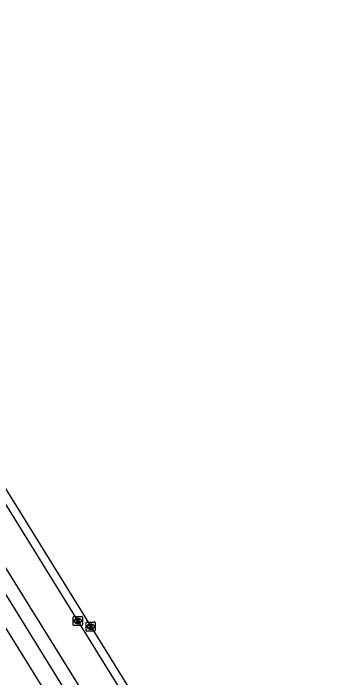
# Model space of a CAD drawing. Extents: x 159888 to 160757, y 384031 to 384746.
# Drawn here: x 160691.6 to 160725.7, y 384208.5 to 384281.4 of the extents above; entities that cross this region are included whole.
import ezdxf

# ---------------------------------------------------------------- set-up
doc = ezdxf.new("R2010")
doc.units = 0
for name, color, linetype in [('IMGEO_Kolk', 7, 'Continuous'), ('IMGEO_Rijbaan_lokaal_gesloten', 7, 'Continuous'), ('IMGEO_Voetpad_open', 7, 'Continuous')]:
    doc.layers.add(name, color=color, linetype=linetype)

msp = doc.modelspace()

# ---------------------------------------------------------------- linework, layer by layer
at = {"layer": 'IMGEO_Kolk'}
for p, q in [((160698.226, 384214.317), (160698.226, 384215.169)), ((160698.301, 384215.243), (160699.153, 384215.243)), ((160698.714, 384215.023), (160698.739, 384215.023)), ((160699.227, 384215.169), (160699.227, 384214.317)), ((160699.153, 384214.243), (160698.301, 384214.243)), ((160698.737, 384214.463), (160698.712, 384214.463)), ((160699.635, 384213.704), (160699.635, 384214.556)), ((160699.71, 384214.63), (160700.562, 384214.63)), ((160700.123, 384214.41), (160700.148, 384214.41)), ((160700.636, 384214.556), (160700.636, 384213.704)), ((160700.562, 384213.63), (160699.71, 384213.63)), ((160700.146, 384213.85), (160700.121, 384213.85))]:
    msp.add_line(p, q, dxfattribs=at)
for points in [[(160698.226, 384214.317), (160698.226, 384215.169)], [(160698.301, 384215.243), (160699.153, 384215.243)], [(160698.547, 384214.943), (160698.67, 384214.943), (160698.67, 384214.792), (160698.8, 384214.943), (160698.964, 384214.943), (160698.818, 384214.792), (160698.971, 384214.543), (160698.819, 384214.543), (160698.734, 384214.707), (160698.67, 384214.64), (160698.67, 384214.543), (160698.547, 384214.543), (160698.547, 384214.943)], [(160699.227, 384215.169), (160699.227, 384214.317)], [(160699.153, 384214.243), (160698.301, 384214.243)], [(160699.635, 384213.704), (160699.635, 384214.556)], [(160699.71, 384214.63), (160700.562, 384214.63)], [(160699.956, 384214.33), (160700.079, 384214.33), (160700.079, 384214.179), (160700.209, 384214.33), (160700.373, 384214.33), (160700.227, 384214.179), (160700.38, 384213.93), (160700.228, 384213.93), (160700.143, 384214.094), (160700.079, 384214.027), (160700.079, 384213.93), (160699.956, 384213.93), (160699.956, 384214.33)], [(160700.636, 384214.556), (160700.636, 384213.704)], [(160700.562, 384213.63), (160699.71, 384213.63)]]:
    msp.add_lwpolyline(points, dxfattribs=at)
for centre, start, end in [((160698.303, 384215.167), 91.55205, 178.44795), ((160698.303, 384215.167), 91.55205, 178.44795), ((160699.151, 384215.167), 1.55205, 88.44795), ((160699.151, 384215.167), 1.55205, 88.44795), ((160698.303, 384214.319), 181.55205, 268.44795), ((160698.303, 384214.319), 181.55205, 268.44795), ((160699.151, 384214.319), 271.55205, 358.44795), ((160699.151, 384214.319), 271.55205, 358.44795), ((160699.712, 384214.554), 91.55205, 178.44795), ((160699.712, 384214.554), 91.55205, 178.44795), ((160700.56, 384214.554), 1.55205, 88.44795), ((160700.56, 384214.554), 1.55205, 88.44795), ((160699.712, 384213.706), 181.55205, 268.44795), ((160699.712, 384213.706), 181.55205, 268.44795), ((160700.56, 384213.706), 271.55205, 358.44795), ((160700.56, 384213.706), 271.55205, 358.44795)]:
    msp.add_arc(centre, 0.0765, start, end, dxfattribs=at)
for centre, major_axis, ratio, start_param, end_param in [((160698.713, 384214.743), (-0.387, 0.002), 0.722429, 4.712389, 7.853982), ((160698.738, 384214.743), (-0.39, 0.002), 0.717154, 1.570796, 4.712389), ((160700.122, 384214.13), (-0.387, 0.002), 0.722429, 4.712389, 7.853982), ((160700.147, 384214.13), (-0.39, 0.002), 0.717154, 1.570796, 4.712389)]:
    msp.add_ellipse(centre, major_axis=major_axis, ratio=ratio, start_param=start_param, end_param=end_param, dxfattribs=at)
at = {"layer": 'IMGEO_Rijbaan_lokaal_gesloten'}
for points in [[(160632.074, 384323.722), (160677.924, 384250), (160717.593, 384185.942), (160721.789, 384179.196), (160722.103, 384178.75)], [(160721.392, 384178.231), (160720.54, 384179.603), (160716.199, 384186.525), (160676.893, 384250), (160631.369, 384323.299)], [(160716.812, 384178.507), (160712.066, 384186.351), (160658.156, 384273.096), (160628.254, 384321.427)], [(160725.705, 384157.813), (160717.699, 384173.243), (160713.185, 384181.538), (160666.822, 384256.425), (160627.201, 384320.153), (160626.898, 384320.642)]]:
    msp.add_lwpolyline(points, dxfattribs=at)
at = {"layer": 'IMGEO_Voetpad_open'}
msp.add_lwpolyline([(160703.28, 384193.928), (160690.34, 384214.758), (160687.066, 384220.06)], dxfattribs=at)

doc.saveas('drawing.dxf')
